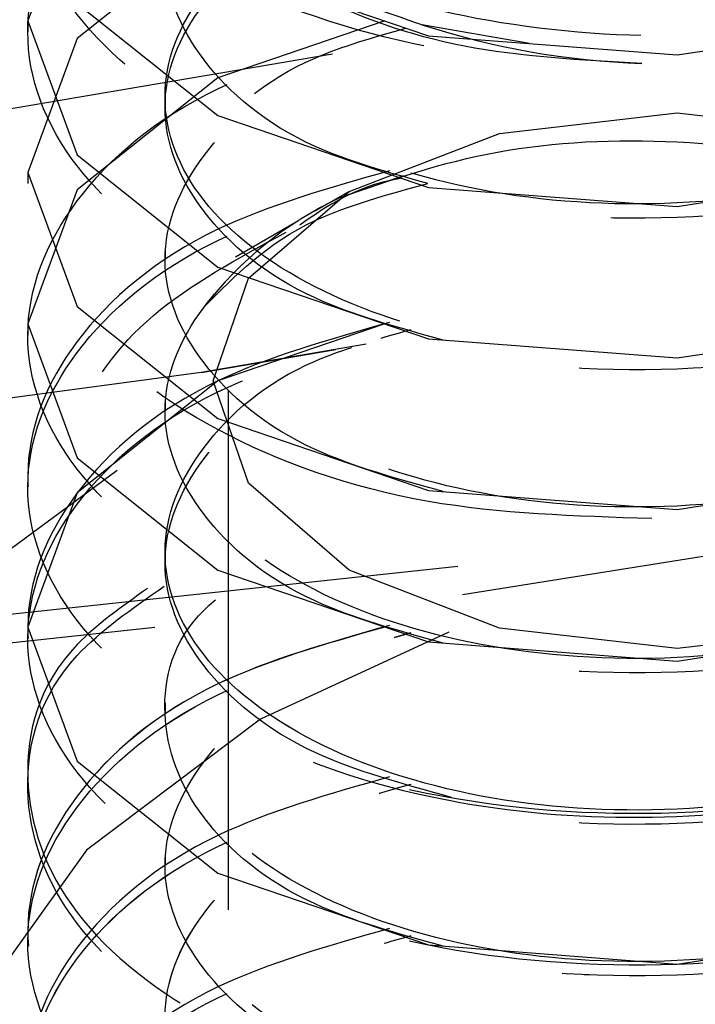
# Model space of a CAD drawing. Header units: inches. Extents: x 1907 to 2452, y -210 to -54.
# Tile 324 of 656: x 1992.822 to 1992.952, y -192.119 to -191.93. Entities that reach past the tile are written whole.
import ezdxf

# ---------------------------------------------------------------- set-up
doc = ezdxf.new("R2010")
doc.units = ezdxf.units.IN
doc.header["$LTSCALE"] = 0.5
doc.header["$MEASUREMENT"] = 0
doc.linetypes.add('HIDDEN', pattern=[0.22499999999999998, 0.15, -0.075])
doc.layers.add('SID-M-H', color=4, linetype='HIDDEN')

msp = doc.modelspace()

# ---------------------------------------------------------------- linework, layer by layer
at = {"layer": 'SID-M-H'}
for p, q in [((1992.862449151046, -192.5009024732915), (1992.862449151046, -190.8791758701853)), ((1992.833326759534, -191.9040504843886), (1992.823811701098, -191.9298426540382)), ((1992.86042335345, -191.9116245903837), (1992.833326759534, -191.9332126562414)), ((1992.86042335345, -191.9188985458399), (1992.900976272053, -191.9327184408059)), ((1992.833326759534, -191.9264726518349), (1992.86042335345, -191.9480607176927)), ((1992.823811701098, -191.9298426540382), (1992.823811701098, -191.9319690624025)), ((1992.823811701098, -191.9298426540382), (1992.833326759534, -191.9556348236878)), ((1992.892537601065, -191.9298426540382), (1992.86042335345, -191.9407867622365)), ((1992.948811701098, -191.93638873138), (1992.996647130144, -191.9290731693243)), ((1992.920384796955, -191.9342076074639), (1992.899699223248, -191.9305877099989)), ((1992.833326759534, -191.9332126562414), (1992.823811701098, -191.959004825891)), ((1992.900976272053, -191.9327184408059), (1992.948811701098, -191.93638873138)), ((1992.882446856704, -191.9362292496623), (1992.800245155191, -191.9502464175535)), ((1992.86042335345, -191.9407867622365), (1992.833326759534, -191.9623748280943)), ((1992.850230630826, -191.9444237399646), (1992.850230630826, -191.9465501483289)), ((1992.914643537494, -191.951482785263), (1992.948811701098, -191.9475592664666)), ((1992.948811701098, -191.9475592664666), (1992.982979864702, -191.951482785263)), ((1992.86042335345, -191.9480607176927), (1992.900976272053, -191.9618806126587)), ((1992.885677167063, -191.9626560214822), (1992.914643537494, -191.951482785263)), ((1992.833326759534, -191.9556348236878), (1992.86042335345, -191.9772228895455)), ((1992.948811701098, -191.9655509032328), (1992.996647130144, -191.9582353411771)), ((1992.823811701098, -191.959004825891), (1992.823811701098, -191.9611312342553)), ((1992.823811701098, -191.959004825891), (1992.833326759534, -191.9847969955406)), ((1992.883940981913, -191.9638410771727), (1992.89618825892, -191.9596000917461)), ((1992.833326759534, -191.9623748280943), (1992.823811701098, -191.9881669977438)), ((1992.866322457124, -191.9793779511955), (1992.885677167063, -191.9626560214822)), ((1992.885666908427, -191.9626619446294), (1992.87909303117, -191.9664581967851)), ((1992.900976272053, -191.9618806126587), (1992.948811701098, -191.9655509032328)), ((1992.87578607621, -191.9683678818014), (1992.863806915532, -191.9752855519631)), ((1992.850230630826, -191.9735859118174), (1992.850230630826, -191.9757123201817)), ((1992.86042335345, -191.9772228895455), (1992.900976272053, -191.9910427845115)), ((1992.859525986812, -191.9991028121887), (1992.866322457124, -191.9793779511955)), ((1992.833326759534, -191.9847969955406), (1992.86042335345, -192.0063850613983)), ((1992.948811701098, -191.9947130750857), (1992.996647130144, -191.9873975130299)), ((1992.823811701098, -191.9881669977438), (1992.823811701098, -191.9902934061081)), ((1992.823811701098, -191.9881669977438), (1992.833326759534, -192.0139591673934)), ((1992.892537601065, -191.9881669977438), (1992.86042335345, -191.9991111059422)), ((1992.900976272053, -191.9910427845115), (1992.948811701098, -191.9947130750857)), ((1992.888956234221, -191.9920389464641), (1992.857178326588, -191.9975339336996)), ((1992.857178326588, -191.9975339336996), (1992.883097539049, -191.993089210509)), ((1992.857178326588, -191.9975339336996), (1992.724557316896, -192.0153001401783)), ((1992.86042335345, -191.9991111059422), (1992.833326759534, -192.0206991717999)), ((1992.866322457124, -192.0188276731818), (1992.859525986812, -191.9991028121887)), ((1992.850230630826, -192.0027480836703), (1992.850230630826, -192.0048744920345)), ((1992.86042335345, -192.0063850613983), (1992.900976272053, -192.0202049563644)), ((1993.061818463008, -192.0101450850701), (1992.906609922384, -192.0348434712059)), ((1992.833326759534, -192.0139591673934), (1992.86042335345, -192.0355472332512)), ((1992.907484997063, -192.0402308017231), (1993.063017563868, -192.0154808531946)), ((1992.841002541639, -192.0164003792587), (1992.80383391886, -192.0437882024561)), ((1992.823811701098, -192.0173291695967), (1992.823811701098, -192.019455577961)), ((1992.948811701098, -192.0238752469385), (1992.996647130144, -192.0165596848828)), ((1992.885677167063, -192.0355496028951), (1992.866322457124, -192.0188276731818)), ((1992.833326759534, -192.0206991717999), (1992.823811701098, -192.0464913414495)), ((1992.900976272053, -192.0202049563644), (1992.948811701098, -192.0238752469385)), ((1992.850230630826, -192.0319102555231), (1992.850230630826, -192.0340366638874)), ((1992.906609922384, -192.0348434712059), (1992.74829806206, -192.0517479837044)), ((1992.86042335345, -192.0355472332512), (1992.900976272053, -192.0493671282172)), ((1992.914643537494, -192.0467228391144), (1992.885677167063, -192.0355496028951)), ((1992.748842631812, -192.0571706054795), (1992.907484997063, -192.0402308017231)), ((1992.948811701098, -192.0530374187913), (1992.996647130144, -192.0457218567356)), ((1992.823811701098, -192.0464913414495), (1992.823811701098, -192.0486177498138)), ((1992.823811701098, -192.0464913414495), (1992.833326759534, -192.0722835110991)), ((1992.904864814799, -192.047472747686), (1992.868615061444, -192.0642266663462)), ((1992.948811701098, -192.0506463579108), (1992.914643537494, -192.0467228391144)), ((1992.982979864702, -192.0467228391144), (1992.948811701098, -192.0506463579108)), ((1992.900976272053, -192.0493671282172), (1992.948811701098, -192.0530374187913)), ((1992.850230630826, -192.0610724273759), (1992.850230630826, -192.0631988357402)), ((1992.868615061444, -192.0642266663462), (1992.835091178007, -192.0894478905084)), ((1992.833326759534, -192.0722835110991), (1992.86042335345, -192.0938715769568)), ((1992.823811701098, -192.0756535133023), (1992.823811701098, -192.0777799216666)), ((1992.835091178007, -192.0894478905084), (1992.81401718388, -192.1188186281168)), ((1992.850230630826, -192.0902345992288), (1992.850230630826, -192.092361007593)), ((1992.86042335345, -192.0938715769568), (1992.900976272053, -192.1076914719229)), ((1992.823811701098, -192.1048156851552), (1992.823811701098, -192.1069420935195)), ((1992.948811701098, -192.111361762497), (1992.996647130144, -192.1040462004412)), ((1992.900976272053, -192.1076914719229), (1992.948811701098, -192.111361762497))]:
    msp.add_line(p, q, dxfattribs=at)
for centre, radius, start, end in [((1992.947401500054, -191.783121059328), 0.1549900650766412, 252.0747258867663, 268.0056248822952), ((1992.914286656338, -192.0284030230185), 0.0713379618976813, 115.1746583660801, 142.4863169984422)]:
    msp.add_arc(centre, radius, start, end, dxfattribs=at)
for points, knots in [([(1993.007249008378, -191.9266336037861), (1993.01477981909, -191.9225257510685), (1993.030016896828, -191.91421433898), (1993.063731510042, -191.8935507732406), (1993.040768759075, -191.9029079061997), (1993.057223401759, -191.8731491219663), (1993.048985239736, -191.8535743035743), (1993.032567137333, -191.8338579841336), (1993.005435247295, -191.8188911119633), (1992.971733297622, -191.8093845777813), (1992.934593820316, -191.8069579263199), (1992.89824319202, -191.8115040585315), (1992.866811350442, -191.8228379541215), (1992.843770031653, -191.8396408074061), (1992.831928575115, -191.8599655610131), (1992.833005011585, -191.8817318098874), (1992.846885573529, -191.9021372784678), (1992.872568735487, -191.9189784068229), (1992.907195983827, -191.9300662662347), (1992.947195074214, -191.9340057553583), (1992.98805367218, -191.9300021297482), (1993.026028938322, -191.9186373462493), (1993.044033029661, -191.9058886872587), (1993.053009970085, -191.8995321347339)], [0, 0, 0, 0, 0.04045667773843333, 0.08185593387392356, 0.137686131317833, 0.1814157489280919, 0.225220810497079, 0.2701500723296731, 0.3150604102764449, 0.3608534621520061, 0.4069769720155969, 0.4535258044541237, 0.5008538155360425, 0.5481757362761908, 0.5967032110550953, 0.6452149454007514, 0.6945225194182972, 0.7442459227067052, 0.7943146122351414, 0.845241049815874, 0.896135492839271, 0.948212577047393, 1, 1, 1, 1]), ([(1992.98411888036, -191.8141738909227), (1992.988342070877, -191.8147278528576), (1993.008690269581, -191.8173969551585), (1993.039282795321, -191.8327540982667), (1993.06736169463, -191.8579281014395), (1993.07705028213, -191.8882636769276), (1993.067307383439, -191.9183720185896), (1993.039500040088, -191.9442277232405), (1992.997892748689, -191.9620965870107), (1992.94881174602, -191.9695564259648), (1992.89973047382, -191.9657415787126), (1992.858123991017, -191.9515193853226), (1992.830313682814, -191.9293036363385), (1992.820581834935, -191.9028604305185), (1992.830229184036, -191.8760959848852), (1992.858461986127, -191.8548439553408), (1992.885910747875, -191.84265987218), (1992.90284233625, -191.8414581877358), (1992.903779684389, -191.8413916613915)], [0, 0, 0, 0, 0.01828867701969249, 0.08811859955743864, 0.1579485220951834, 0.2277784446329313, 0.2976083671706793, 0.3674382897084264, 0.4372682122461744, 0.5070981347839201, 0.5769280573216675, 0.6467579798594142, 0.7165879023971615, 0.7864178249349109, 0.8562477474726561, 0.9260776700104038, 0.9959075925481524, 1, 1, 1, 1]), ([(1993.072678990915, -191.8693636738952), (1993.069558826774, -191.8775788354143), (1993.063352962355, -191.8939184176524), (1993.036899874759, -191.9160638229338), (1992.997945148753, -191.9329464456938), (1992.948797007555, -191.9403902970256), (1992.899737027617, -191.9365832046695), (1992.858112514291, -191.9223459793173), (1992.830353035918, -191.9001826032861), (1992.820435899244, -191.8735449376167), (1992.830773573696, -191.8475059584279), (1992.851002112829, -191.8286156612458), (1992.870121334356, -191.8227781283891), (1992.875236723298, -191.8212162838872)], [0, 0, 0, 0, 0.08326251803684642, 0.1656053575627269, 0.2653502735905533, 0.3650951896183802, 0.4648401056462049, 0.5645850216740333, 0.6643299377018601, 0.7640748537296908, 0.8638197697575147, 0.9635646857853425, 1, 1, 1, 1]), ([(1992.899699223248, -191.9305877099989), (1992.892523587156, -191.9281580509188), (1992.87470662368, -191.9221252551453), (1992.85542653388, -191.906547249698), (1992.847647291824, -191.8861194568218), (1992.855368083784, -191.8655713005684), (1992.877288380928, -191.848457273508), (1992.910104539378, -191.8376204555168), (1992.948811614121, -191.8349988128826), (1992.987519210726, -191.8412660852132), (1993.02033380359, -191.8557463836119), (1993.042259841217, -191.8765124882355), (1993.049959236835, -191.9006804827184), (1993.042259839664, -191.9248484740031), (1993.020333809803, -191.9456145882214), (1992.987519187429, -191.9600948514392), (1992.948811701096, -191.9663622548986), (1992.910104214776, -191.9637401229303), (1992.877289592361, -191.9529051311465), (1992.855363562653, -191.9357842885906), (1992.847664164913, -191.9152615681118), (1992.855363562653, -191.8947388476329), (1992.877289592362, -191.8776180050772), (1992.910104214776, -191.8667830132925), (1992.948811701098, -191.8641608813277), (1992.987519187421, -191.8704282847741), (1993.020333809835, -191.8849085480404), (1993.042259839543, -191.9056746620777), (1993.049959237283, -191.9298426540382), (1993.042259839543, -191.9540106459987), (1993.020333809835, -191.9747767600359), (1992.987519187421, -191.9892570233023), (1992.948811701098, -191.9955244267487), (1992.910104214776, -191.9929022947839), (1992.877289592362, -191.9820673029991), (1992.855363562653, -191.9649464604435), (1992.847664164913, -191.9444237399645), (1992.855363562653, -191.9239010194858), (1992.877289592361, -191.9067801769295), (1992.910104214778, -191.8959451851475), (1992.948811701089, -191.8933230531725), (1992.987519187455, -191.899590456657), (1993.020333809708, -191.914070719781), (1993.042259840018, -191.9348368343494), (1993.049959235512, -191.9590048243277), (1993.042259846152, -191.9831728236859), (1993.020333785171, -192.0039389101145), (1992.987519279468, -192.0184192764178), (1992.948811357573, -192.024686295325), (1992.910105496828, -192.0220655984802), (1992.877284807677, -192.0112252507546), (1992.85538141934, -191.9941243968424), (1992.847597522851, -191.9735270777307), (1992.855612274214, -191.9532827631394), (1992.873232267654, -191.937861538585), (1992.890505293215, -191.932965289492), (1992.896616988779, -191.9312328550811)], [0, 0, 0, 0, 0.01266993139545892, 0.03145919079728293, 0.05024845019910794, 0.06903770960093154, 0.08782696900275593, 0.1066162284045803, 0.1254054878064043, 0.1441947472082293, 0.1629840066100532, 0.1817732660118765, 0.200562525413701, 0.2193517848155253, 0.2381410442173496, 0.256930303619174, 0.2757195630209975, 0.2945088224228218, 0.3132980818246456, 0.3320873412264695, 0.3508766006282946, 0.3696658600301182, 0.3884551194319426, 0.4072443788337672, 0.426033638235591, 0.444822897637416, 0.4636121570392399, 0.4824014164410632, 0.5011906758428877, 0.519979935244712, 0.5387691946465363, 0.5575584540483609, 0.5763477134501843, 0.5951369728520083, 0.6139262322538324, 0.6327154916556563, 0.6515047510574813, 0.6702940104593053, 0.6890832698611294, 0.7078725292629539, 0.7266617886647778, 0.7454510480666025, 0.7642403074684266, 0.7830295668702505, 0.8018188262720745, 0.8206080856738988, 0.8393973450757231, 0.8581866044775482, 0.8769758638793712, 0.895765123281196, 0.9145543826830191, 0.9333436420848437, 0.9521329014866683, 0.9709221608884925, 0.9897114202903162, 1, 1, 1, 1]), ([(1992.942007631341, -191.9380172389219), (1992.930315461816, -191.9373969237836), (1992.907004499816, -191.9361601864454), (1992.876656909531, -191.9252586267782), (1992.855356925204, -191.9087758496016), (1992.84766594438, -191.8882184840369), (1992.855363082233, -191.8677050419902), (1992.877289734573, -191.8505817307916), (1992.910104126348, -191.8397473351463), (1992.948811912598, -191.8371252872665), (1992.987518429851, -191.8433917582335), (1993.020336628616, -191.8578756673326), (1993.04224932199, -191.8786281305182), (1993.049998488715, -191.9028470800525), (1993.042113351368, -191.9268248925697), (1993.022466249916, -191.9466968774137), (1993.002448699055, -191.9543404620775), (1992.993702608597, -191.9576801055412)], [0, 0, 0, 0, 0.06272556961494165, 0.1250574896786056, 0.1935410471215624, 0.2620246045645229, 0.3305081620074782, 0.3989917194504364, 0.4674752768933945, 0.5359588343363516, 0.6044423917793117, 0.672925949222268, 0.7414095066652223, 0.8098930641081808, 0.8783766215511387, 0.9468601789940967, 1, 1, 1, 1]), ([(1992.990232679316, -191.8442710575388), (1992.99238475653, -191.8445730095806), (1993.010585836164, -191.8471267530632), (1993.039212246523, -191.8620431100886), (1993.067380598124, -191.887056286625), (1993.077045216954, -191.9174349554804), (1993.067308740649, -191.9475317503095), (1993.039499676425, -191.973390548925), (1992.997892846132, -191.9912585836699), (1992.94881171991, -191.9987186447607), (1992.899730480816, -191.9949037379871), (1992.858123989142, -191.9806815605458), (1992.830313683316, -191.9584658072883), (1992.8205818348, -191.9320226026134), (1992.830229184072, -191.905258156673), (1992.858461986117, -191.8840061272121), (1992.885910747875, -191.8718220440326), (1992.90284233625, -191.8706203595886), (1992.903779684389, -191.8705538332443)], [0, 0, 0, 0, 0.0094481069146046, 0.07990686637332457, 0.1503656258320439, 0.2208243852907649, 0.2912831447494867, 0.3617419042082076, 0.4322006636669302, 0.502659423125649, 0.5731181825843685, 0.6435769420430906, 0.7140357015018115, 0.7844944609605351, 0.8549532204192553, 0.9254119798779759, 0.9958707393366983, 1, 1, 1, 1]), ([(1992.900845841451, -191.9611312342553), (1992.893212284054, -191.959011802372), (1992.874349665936, -191.9537746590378), (1992.855549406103, -191.9377339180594), (1992.84761436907, -191.9174353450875), (1992.855376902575, -191.896852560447), (1992.877286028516, -191.8797478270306), (1992.910105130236, -191.8689084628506), (1992.948811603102, -191.8662877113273), (1992.987518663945, -191.8725539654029), (1993.020336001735, -191.8870374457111), (1993.042251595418, -191.9077918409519), (1993.049990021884, -191.9320034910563), (1993.042144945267, -191.9560085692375), (1993.021744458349, -191.9764012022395), (1993.000690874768, -191.9843730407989), (1992.990942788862, -191.988064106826)], [0, 0, 0, 0, 0.05019948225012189, 0.1240435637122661, 0.1978876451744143, 0.2717317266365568, 0.3455758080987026, 0.4194198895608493, 0.4932639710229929, 0.5671080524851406, 0.6409521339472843, 0.714796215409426, 0.7886402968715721, 0.8624843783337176, 0.936328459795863, 1, 1, 1, 1]), ([(1992.903779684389, -191.9912578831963), (1992.895084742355, -191.9888737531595), (1992.875120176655, -191.983399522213), (1992.855511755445, -191.9669217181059), (1992.847624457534, -191.9465906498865), (1992.85537419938, -191.9260165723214), (1992.877286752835, -191.9089095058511), (1992.910104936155, -191.8980707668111), (1992.948811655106, -191.8954498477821), (1992.98751865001, -191.9017161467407), (1993.020336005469, -191.9161996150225), (1993.042251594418, -191.9369540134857), (1993.049990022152, -191.9611656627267), (1993.042144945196, -191.9851707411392), (1993.021744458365, -192.005563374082), (1993.000690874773, -192.0135352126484), (1992.990942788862, -192.0172262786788)], [0, 0, 0, 0, 0.05659016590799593, 0.129937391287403, 0.2032846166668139, 0.2766318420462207, 0.3499790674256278, 0.4233262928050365, 0.4966735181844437, 0.5700207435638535, 0.643367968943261, 0.7167151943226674, 0.7900624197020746, 0.8634096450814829, 0.9367568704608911, 0.9999999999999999, 0.9999999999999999, 0.9999999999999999, 0.9999999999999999]), ([(1992.943948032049, -192.0256284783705), (1992.929269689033, -192.025166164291), (1992.898251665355, -192.024189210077), (1992.858143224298, -192.0096742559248), (1992.83030852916, -191.9876733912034), (1992.820583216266, -191.9611726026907), (1992.830228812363, -191.9344236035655), (1992.858462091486, -191.9131673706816), (1992.885910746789, -191.9009842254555), (1992.902842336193, -191.8997825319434), (1992.903779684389, -191.8997160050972)], [0, 0, 0, 0, 0.1291266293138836, 0.2728681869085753, 0.4166097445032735, 0.5603513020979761, 0.7040928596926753, 0.8478344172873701, 0.991575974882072, 1, 1, 1, 1]), ([(1992.990232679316, -191.9025954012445), (1992.99238475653, -191.9028973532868), (1993.010585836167, -191.905451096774), (1993.039212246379, -191.9203674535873), (1993.067380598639, -191.9453806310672), (1993.07704521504, -191.975759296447), (1993.067308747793, -192.005856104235), (1993.039499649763, -192.0317148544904), (1992.997892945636, -192.0495830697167), (1992.948811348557, -192.0570424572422), (1992.899731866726, -192.0532300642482), (1992.858118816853, -192.0389985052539), (1992.83033298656, -192.016817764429), (1992.820509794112, -191.9902438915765), (1992.830498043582, -191.9639671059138), (1992.855592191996, -191.9424923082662), (1992.881223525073, -191.9351910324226), (1992.892554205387, -191.9319634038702)], [0, 0, 0, 0, 0.009628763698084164, 0.08143476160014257, 0.1532407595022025, 0.2250467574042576, 0.2968527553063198, 0.3686587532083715, 0.4404647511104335, 0.5122707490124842, 0.5840767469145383, 0.6558827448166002, 0.7276887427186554, 0.7994947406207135, 0.8713007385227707, 0.9431067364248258, 1, 1, 1, 1]), ([(1992.893441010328, -191.9586969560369), (1992.881788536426, -191.9620074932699), (1992.855824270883, -191.9693840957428), (1992.83048770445, -191.9909958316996), (1992.820512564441, -192.0172815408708), (1992.830332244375, -192.0438530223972), (1992.858119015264, -192.066034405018), (1992.899731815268, -192.0802657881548), (1992.948811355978, -192.0840782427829), (1992.997892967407, -192.0766187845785), (1993.039499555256, -192.0587507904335), (1993.067309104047, -192.0328912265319), (1993.07704388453, -192.0027974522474), (1993.067385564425, -191.9724074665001), (1993.039193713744, -191.9474365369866), (1993.011016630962, -191.9326116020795), (1992.993301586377, -191.9300832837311), (1992.99161557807, -191.9298426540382)], [0, 0, 0, 0, 0.05849308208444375, 0.1303354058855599, 0.2021777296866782, 0.2740200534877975, 0.3458623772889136, 0.4177047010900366, 0.4895470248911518, 0.5613893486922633, 0.6332316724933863, 0.7050739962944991, 0.7769163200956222, 0.8487586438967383, 0.9206009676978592, 0.9924432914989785, 1, 1, 1, 1]), ([(1992.987372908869, -191.9304914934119), (1992.998421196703, -191.9346343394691), (1993.020814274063, -191.9430312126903), (1993.042181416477, -191.9641026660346), (1993.049980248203, -191.9881392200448), (1993.042254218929, -192.0123424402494), (1993.020335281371, -192.0330990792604), (1992.987518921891, -192.0475820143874), (1992.948811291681, -192.0538482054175), (1992.910106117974, -192.0512282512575), (1992.877282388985, -192.0403857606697), (1992.855390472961, -192.0232927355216), (1992.847563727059, -192.0026662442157), (1992.855738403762, -191.982530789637), (1992.871460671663, -191.9680459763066), (1992.886240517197, -191.9636808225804), (1992.88999491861, -191.9625719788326)], [0, 0, 0, 0, 0.07314377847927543, 0.1482505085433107, 0.2233572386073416, 0.2984639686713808, 0.3735706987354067, 0.4486774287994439, 0.5237841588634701, 0.5988908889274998, 0.673997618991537, 0.7491043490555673, 0.8242110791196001, 0.8993178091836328, 0.9744245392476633, 1, 1, 1, 1]), ([(1992.990232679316, -191.9317575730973), (1992.99238475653, -191.9320595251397), (1993.010585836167, -191.9346132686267), (1993.03921224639, -191.9495296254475), (1993.0673805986, -191.9745428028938), (1993.077045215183, -192.0049214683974), (1993.067308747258, -192.0350182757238), (1993.039499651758, -192.0608770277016), (1992.997892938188, -192.0787452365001), (1992.948811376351, -192.0862046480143), (1992.899731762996, -192.0823921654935), (1992.85811920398, -192.0681609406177), (1992.830331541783, -192.0459789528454), (1992.820515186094, -192.0194097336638), (1992.83047792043, -191.9931155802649), (1992.856049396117, -191.9713705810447), (1992.882336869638, -191.9639208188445), (1992.894302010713, -191.9605299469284)], [0, 0, 0, 0, 0.00959905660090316, 0.08118351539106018, 0.1527679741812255, 0.2243524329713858, 0.295936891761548, 0.3675213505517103, 0.4391058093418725, 0.5106902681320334, 0.5822747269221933, 0.6538591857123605, 0.7254436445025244, 0.7970281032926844, 0.8686125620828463, 0.9401970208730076, 1, 1, 1, 1]), ([(1992.903779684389, -192.0204200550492), (1992.895083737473, -192.0180350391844), (1992.875116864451, -192.0125587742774), (1992.855529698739, -191.9960997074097), (1992.847557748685, -191.9756940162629), (1992.855623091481, -191.9553981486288), (1992.873230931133, -191.9399893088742), (1992.890504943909, -191.9350920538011), (1992.896616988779, -191.9333592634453)], [0, 0, 0, 0, 0.1450500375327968, 0.3330512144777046, 0.5210523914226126, 0.7090535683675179, 0.8970547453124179, 1, 1, 1, 1]), ([(1992.883940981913, -191.9638410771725), (1992.893672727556, -191.9604508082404), (1992.913076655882, -191.9536910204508), (1992.950038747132, -191.9519029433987), (1992.987491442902, -191.9578944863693), (1993.020341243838, -191.9724005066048), (1993.042257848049, -191.9931597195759), (1993.049959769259, -192.0173295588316), (1993.042259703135, -192.0414970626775), (1993.020333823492, -192.0622632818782), (1992.9875192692, -192.0767436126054), (1992.948811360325, -192.0830106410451), (1992.910105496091, -192.0803899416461), (1992.877284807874, -192.0695495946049), (1992.855381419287, -192.0524487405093), (1992.847597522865, -192.0318514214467), (1992.85561227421, -192.0116071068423), (1992.873232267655, -191.996185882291), (1992.890505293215, -191.9912896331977), (1992.896616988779, -191.9895571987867)], [0, 0, 0, 0, 0.05606435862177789, 0.1117855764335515, 0.1728414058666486, 0.2338972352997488, 0.29495306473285, 0.3560088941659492, 0.4170647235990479, 0.4781205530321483, 0.5391763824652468, 0.600232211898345, 0.6612880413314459, 0.7223438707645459, 0.7833997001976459, 0.8444555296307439, 0.9055113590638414, 0.9665671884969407, 1, 1, 1, 1]), ([(1992.893441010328, -191.9878591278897), (1992.881788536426, -191.9911696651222), (1992.855824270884, -191.998546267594), (1992.830487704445, -192.0201580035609), (1992.820512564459, -192.0464437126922), (1992.83033224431, -192.0730151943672), (1992.858119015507, -192.0951965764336), (1992.899731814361, -192.1094279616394), (1992.948811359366, -192.1132404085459), (1992.997892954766, -192.1057809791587), (1993.039499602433, -192.0879128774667), (1993.06730892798, -192.0620537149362), (1993.07704454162, -192.031958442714), (1993.067383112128, -192.0015740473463), (1993.039202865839, -191.9765822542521), (1993.010806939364, -191.9617132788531), (1992.992855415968, -191.9591726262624), (1992.990942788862, -191.9589019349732)], [0, 0, 0, 0, 0.05843403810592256, 0.1302038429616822, 0.2019736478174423, 0.2737434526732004, 0.3455132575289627, 0.4172830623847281, 0.4890528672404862, 0.5608226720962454, 0.6325924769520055, 0.7043622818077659, 0.7761320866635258, 0.8479018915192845, 0.919671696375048, 0.991441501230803, 1, 1, 1, 1]), ([(1992.993702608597, -191.9576801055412), (1992.998952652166, -191.9590255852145), (1993.014964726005, -191.9631291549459), (1993.035621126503, -191.9762791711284), (1993.052410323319, -191.9952135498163), (1993.057661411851, -192.0167511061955), (1993.051044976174, -192.0383898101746), (1993.032880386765, -192.0578465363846), (1993.004822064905, -192.0729382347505), (1992.970006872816, -192.0821854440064), (1992.931991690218, -192.0841992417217), (1992.895048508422, -192.0790919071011), (1992.863385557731, -192.0670829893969), (1992.840514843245, -192.0496375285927), (1992.829196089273, -192.0286815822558), (1992.831268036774, -192.0065575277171), (1992.845559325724, -191.9857428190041), (1992.864285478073, -191.9755329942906), (1992.873530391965, -191.9704925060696)], [0, 0, 0, 0, 0.02919611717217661, 0.0890450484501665, 0.1497033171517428, 0.2112129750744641, 0.2729230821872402, 0.3360832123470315, 0.3992130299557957, 0.4636646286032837, 0.5284647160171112, 0.5939536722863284, 0.6604122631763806, 0.7269611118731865, 0.7950695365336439, 0.8631522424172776, 0.9324396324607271, 1, 1, 1, 1]), ([(1992.989184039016, -191.9599713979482), (1993.006371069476, -191.9656130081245), (1993.038375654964, -191.9761184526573), (1993.067213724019, -192.0040162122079), (1993.077089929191, -192.0340002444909), (1993.067296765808, -192.0642027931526), (1993.039502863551, -192.0900332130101), (1992.997892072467, -192.1079090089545), (1992.948811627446, -192.1153664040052), (1992.899731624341, -192.1115544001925), (1992.858119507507, -192.0973232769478), (1992.830330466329, -192.0751404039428), (1992.820519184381, -192.048574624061), (1992.830463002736, -192.0222675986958), (1992.856403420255, -192.0003122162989), (1992.883199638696, -191.9927472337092), (1992.895657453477, -191.989230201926)], [0, 0, 0, 0, 0.08268090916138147, 0.1539630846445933, 0.2252452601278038, 0.2965274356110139, 0.367809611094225, 0.4390917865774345, 0.5103739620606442, 0.5816561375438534, 0.6529383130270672, 0.7242204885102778, 0.7955026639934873, 0.8667848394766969, 0.9380670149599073, 1, 1, 1, 1]), ([(1992.987750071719, -191.9598206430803), (1992.998660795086, -191.9639158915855), (1993.02091238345, -191.9722678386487), (1993.042177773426, -191.9932673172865), (1993.049981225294, -192.0173007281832), (1993.042253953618, -192.0415047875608), (1993.020335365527, -192.0622612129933), (1992.987518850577, -192.0767441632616), (1992.94881149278, -192.0830105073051), (1992.910105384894, -192.0803899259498), (1992.877285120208, -192.06954979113), (1992.855380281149, -192.052447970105), (1992.847601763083, -192.0318543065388), (1992.855596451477, -192.0115963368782), (1992.873495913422, -191.9960306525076), (1992.891142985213, -191.9910543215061), (1992.897611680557, -191.989230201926)], [0, 0, 0, 0, 0.07105008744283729, 0.1449012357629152, 0.2187523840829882, 0.2926035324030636, 0.3664546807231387, 0.4403058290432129, 0.5141569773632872, 0.5880081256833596, 0.6618592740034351, 0.7357104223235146, 0.8095615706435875, 0.8834127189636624, 0.9572638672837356, 0.9999999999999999, 0.9999999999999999, 0.9999999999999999, 0.9999999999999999]), ([(1992.895773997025, -191.960107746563), (1992.895457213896, -191.9601643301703), (1992.886956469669, -191.9616827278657), (1992.881463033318, -191.965474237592), (1992.876174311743, -191.9691244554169)], [0, 0, 0, 0, 0.03726534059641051, 1, 1, 1, 1]), ([(1992.993450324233, -191.9614118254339), (1992.994519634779, -191.9615681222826), (1993.011589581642, -191.9640631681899), (1993.039167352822, -191.9787725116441), (1993.067392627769, -192.0036833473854), (1993.077041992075, -192.0340894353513), (1993.067309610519, -192.0641788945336), (1993.039499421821, -192.0900396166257), (1992.997892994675, -192.1079072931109), (1992.94881138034, -192.1153668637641), (1992.899731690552, -192.1115542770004), (1992.858119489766, -192.097323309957), (1992.830330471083, -192.0751403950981), (1992.820519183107, -192.048574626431), (1992.830463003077, -192.0222675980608), (1992.856403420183, -192.0003122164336), (1992.883199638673, -191.9927472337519), (1992.895657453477, -191.989230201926)], [0, 0, 0, 0, 0.00479555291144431, 0.07655384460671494, 0.1483121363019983, 0.2200704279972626, 0.2918287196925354, 0.3635870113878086, 0.435345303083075, 0.5071035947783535, 0.5788618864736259, 0.6506201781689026, 0.7223784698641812, 0.7941367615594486, 0.8658950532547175, 0.9376533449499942, 1, 1, 1, 1]), ([(1992.903779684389, -192.049582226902), (1992.895083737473, -192.0471972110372), (1992.875116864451, -192.0417209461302), (1992.855529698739, -192.0252618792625), (1992.847557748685, -192.0048561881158), (1992.855623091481, -191.9845603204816), (1992.873230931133, -191.969151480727), (1992.890504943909, -191.9642542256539), (1992.896616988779, -191.9625214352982)], [0, 0, 0, 0, 0.1450500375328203, 0.3330512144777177, 0.5210523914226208, 0.7090535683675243, 0.8970547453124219, 1, 1, 1, 1]), ([(1992.857700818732, -191.9849617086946), (1992.863777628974, -191.978790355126), (1992.873976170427, -191.9684331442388), (1992.893112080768, -191.9632329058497), (1992.900845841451, -191.9611312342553)], [0, 0, 0, 0, 0.5958509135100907, 1, 1, 1, 1]), ([(1992.846839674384, -192.0390954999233), (1992.841924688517, -192.0425622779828), (1992.827153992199, -192.0529807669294), (1992.821079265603, -192.0758546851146), (1992.830180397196, -192.1021107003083), (1992.858159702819, -192.1243766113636), (1992.899720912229, -192.1385853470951), (1992.948814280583, -192.14240386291), (1992.997892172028, -192.1349428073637), (1993.039499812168, -192.1170751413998), (1993.067308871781, -192.0912158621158), (1993.077044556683, -192.0611206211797), (1993.067383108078, -192.0307362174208), (1993.039202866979, -192.0057444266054), (1993.010806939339, -191.9908754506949), (1992.992855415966, -191.9883347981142), (1992.990942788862, -191.988064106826)], [0, 0, 0, 0, 0.03952262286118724, 0.1187748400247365, 0.1980270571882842, 0.2772792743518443, 0.3565314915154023, 0.4357837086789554, 0.5150359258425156, 0.5942881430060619, 0.673540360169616, 0.7527925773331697, 0.8320447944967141, 0.9112970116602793, 0.9905492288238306, 1, 1, 1, 1]), ([(1992.846839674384, -192.0390954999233), (1992.841924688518, -192.0425622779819), (1992.827153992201, -192.0529807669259), (1992.821079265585, -192.0758546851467), (1992.830180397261, -192.102110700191), (1992.858159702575, -192.1243766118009), (1992.899720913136, -192.1385853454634), (1992.948814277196, -192.1424038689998), (1992.997892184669, -192.1349427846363), (1993.039499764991, -192.1170752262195), (1993.067309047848, -192.0912155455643), (1993.077043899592, -192.061121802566), (1993.067385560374, -192.0307318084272), (1993.039193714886, -192.0057608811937), (1993.01101663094, -191.9909359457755), (1992.993301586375, -191.9884076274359), (1992.99161557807, -191.9881669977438)], [0, 0, 0, 0, 0.0395667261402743, 0.1189073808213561, 0.1982480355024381, 0.277588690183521, 0.3569293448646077, 0.4362699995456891, 0.5156106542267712, 0.594951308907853, 0.6742919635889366, 0.753632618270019, 0.832973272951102, 0.9123139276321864, 0.9916545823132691, 1, 1, 1, 1]), ([(1992.987372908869, -191.9888158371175), (1992.998421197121, -191.992958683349), (1993.020814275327, -192.0013555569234), (1993.04218141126, -192.0224270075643), (1993.04998026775, -192.0464635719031), (1993.042254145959, -192.0706667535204), (1993.020335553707, -192.0914235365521), (1992.987517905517, -192.1059059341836), (1992.948815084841, -192.112174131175), (1992.910091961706, -192.1095466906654), (1992.877335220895, -192.0987321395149), (1992.855193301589, -192.081534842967), (1992.848299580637, -192.0612974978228), (1992.851831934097, -192.0450472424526), (1992.861308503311, -192.0382204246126), (1992.863253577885, -192.0368192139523)], [0, 0, 0, 0, 0.07961532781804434, 0.1613672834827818, 0.2431192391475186, 0.324871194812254, 0.4066231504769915, 0.4883751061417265, 0.570127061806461, 0.6518790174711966, 0.733630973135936, 0.8153829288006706, 0.8971348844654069, 0.9788868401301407, 1, 1, 1, 1]), ([(1992.990232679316, -191.990081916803), (1992.992384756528, -191.9903838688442), (1993.010585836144, -191.9929376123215), (1993.039212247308, -192.0078539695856), (1993.067380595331, -192.0328671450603), (1993.07704522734, -192.0632458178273), (1993.067308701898, -192.0933425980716), (1993.039499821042, -192.1192014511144), (1992.997892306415, -192.1370692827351), (1992.94881373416, -192.1445301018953), (1992.899722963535, -192.1407123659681), (1992.858152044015, -192.126500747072), (1992.830208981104, -192.1042455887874), (1992.820972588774, -192.0779494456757), (1992.827777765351, -192.0541144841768), (1992.843909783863, -192.0429221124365), (1992.850071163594, -192.0386473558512)], [0, 0, 0, 0, 0.01051549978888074, 0.08893428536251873, 0.1673530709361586, 0.2457718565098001, 0.3241906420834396, 0.4026094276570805, 0.4810282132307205, 0.5594469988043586, 0.6378657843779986, 0.7162845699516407, 0.7947033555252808, 0.87312214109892, 0.951540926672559, 1, 1, 1, 1]), ([(1992.990232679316, -191.990081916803), (1993.000239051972, -191.9938630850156), (1993.021559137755, -192.0019194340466), (1993.042152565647, -192.0224466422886), (1993.049987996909, -192.0464583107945), (1993.042252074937, -192.0706681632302), (1993.020336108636, -192.0914231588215), (1992.987517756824, -192.1059060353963), (1992.948815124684, -192.1121741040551), (1992.910091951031, -192.1095466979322), (1992.877335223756, -192.0987321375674), (1992.85519330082, -192.0815348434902), (1992.84829958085, -192.0612974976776), (1992.851831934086, -192.0450472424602), (1992.861308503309, -192.0382204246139), (1992.863253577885, -192.0368192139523)], [0, 0, 0, 0, 0.07283767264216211, 0.1551916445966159, 0.2375456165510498, 0.319899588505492, 0.4022535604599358, 0.484607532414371, 0.5669615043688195, 0.6493154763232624, 0.7316694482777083, 0.8140234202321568, 0.8963773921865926, 0.978731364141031, 1, 1, 1, 1]), ([(1992.905408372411, -192.0792798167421), (1992.896121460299, -192.0767488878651), (1992.875542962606, -192.0711407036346), (1992.855510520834, -192.0544370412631), (1992.847562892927, -192.0340148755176), (1992.855621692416, -192.0137234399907), (1992.873231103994, -191.9983135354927), (1992.890504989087, -191.9934163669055), (1992.896616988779, -191.991683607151)], [0, 0, 0, 0, 0.1531576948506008, 0.3393760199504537, 0.5255943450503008, 0.7118126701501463, 0.8980309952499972, 1, 1, 1, 1]), ([(1992.893441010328, -192.0461834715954), (1992.881788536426, -192.0494940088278), (1992.855824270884, -192.0568706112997), (1992.830487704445, -192.0784823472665), (1992.820512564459, -192.1047680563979), (1992.83033224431, -192.1313395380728), (1992.858119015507, -192.1535209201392), (1992.899731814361, -192.1677523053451), (1992.948811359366, -192.1715647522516), (1992.997892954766, -192.1641053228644), (1993.039499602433, -192.1462372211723), (1993.06730892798, -192.1203780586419), (1993.07704454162, -192.0902827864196), (1993.067383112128, -192.059898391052), (1993.039202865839, -192.0349065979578), (1993.010806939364, -192.0200376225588), (1992.992855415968, -192.0174969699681), (1992.990942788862, -192.0172262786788)], [0, 0, 0, 0, 0.05843403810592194, 0.1302038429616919, 0.2019736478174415, 0.2737434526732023, 0.3455132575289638, 0.4172830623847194, 0.4890528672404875, 0.560822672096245, 0.6325924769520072, 0.7043622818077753, 0.7761320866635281, 0.8479018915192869, 0.9196716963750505, 0.9914415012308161, 1, 1, 1, 1]), ([(1992.892537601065, -192.0464913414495), (1992.881212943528, -192.0497174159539), (1992.855587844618, -192.057017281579), (1992.830498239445, -192.0784895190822), (1992.820509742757, -192.1047661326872), (1992.830332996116, -192.1313400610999), (1992.858118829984, -192.1535207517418), (1992.899731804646, -192.1677524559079), (1992.948811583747, -192.1715643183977), (1992.997892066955, -192.164106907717), (1993.039502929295, -192.1462313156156), (1993.067296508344, -192.1204000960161), (1993.0770908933, -192.0902005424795), (1993.067210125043, -192.0602053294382), (1993.039935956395, -192.0338456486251), (1993.011290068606, -192.0234426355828), (1992.997036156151, -192.0182661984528)], [0, 0, 0, 0, 0.057458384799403, 0.1300151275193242, 0.2025718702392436, 0.2751286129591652, 0.3476853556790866, 0.4202420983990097, 0.4927988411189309, 0.5653555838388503, 0.6379123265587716, 0.7104690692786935, 0.7830258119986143, 0.8555825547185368, 0.9281392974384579, 1, 1, 1, 1]), ([(1992.990232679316, -192.0192440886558), (1992.99238475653, -192.0195460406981), (1993.010585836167, -192.022099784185), (1993.039212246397, -192.0370161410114), (1993.067380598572, -192.0620293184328), (1993.077045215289, -192.0924079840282), (1993.067308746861, -192.1225047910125), (1993.039499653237, -192.1483635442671), (1992.997892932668, -192.1662317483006), (1992.948811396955, -192.1736911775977), (1992.8997316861, -192.1698786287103), (1992.858119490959, -192.155647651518), (1992.830330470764, -192.1334647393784), (1992.820519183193, -192.1068989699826), (1992.830463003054, -192.0805919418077), (1992.856403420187, -192.0586365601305), (1992.883199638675, -192.0510715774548), (1992.895657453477, -192.0475545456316)], [0, 0, 0, 0, 0.009576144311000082, 0.08098973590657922, 0.1524033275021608, 0.2238169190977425, 0.2952305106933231, 0.3666441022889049, 0.4380576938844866, 0.5094712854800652, 0.5808848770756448, 0.6522984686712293, 0.7237120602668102, 0.795125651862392, 0.866539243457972, 0.9379528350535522, 1, 1, 1, 1]), ([(1992.990232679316, -192.0192440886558), (1992.99238475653, -192.0195460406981), (1993.010585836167, -192.0220997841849), (1993.039212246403, -192.0370161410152), (1993.067380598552, -192.0620293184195), (1993.077045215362, -192.0924079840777), (1993.06730874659, -192.1225047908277), (1993.039499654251, -192.1483635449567), (1992.997892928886, -192.1662317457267), (1992.948811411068, -192.1736911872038), (1992.899731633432, -192.1698785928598), (1992.85811968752, -192.1556477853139), (1992.830329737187, -192.1334642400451), (1992.820521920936, -192.1069008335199), (1992.830452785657, -192.0805849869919), (1992.856653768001, -192.0584802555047), (1992.88381008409, -192.0508336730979), (1992.896616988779, -192.0472275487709)], [0, 0, 0, 0, 0.009559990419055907, 0.08085311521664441, 0.1521462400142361, 0.2234393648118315, 0.2947324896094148, 0.3660256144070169, 0.4373187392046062, 0.5086118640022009, 0.5799049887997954, 0.651198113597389, 0.7224912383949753, 0.7937843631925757, 0.8650774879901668, 0.9363706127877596, 1, 1, 1, 1]), ([(1992.990173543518, -192.0192179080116), (1993.00020143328, -192.0230065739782), (1993.021543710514, -192.0310699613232), (1993.042153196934, -192.0516083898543), (1993.049987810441, -192.0756205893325), (1993.042252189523, -192.0998303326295), (1993.020335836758, -192.1205852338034), (1992.987518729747, -192.1350685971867), (1992.948811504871, -192.1413348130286), (1992.91010545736, -192.1387143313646), (1992.877284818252, -192.1278739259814), (1992.855381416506, -192.1107730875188), (1992.847597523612, -192.0901757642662), (1992.855612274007, -192.0699314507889), (1992.87323226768, -192.0545102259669), (1992.890505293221, -192.0496139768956), (1992.896616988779, -192.0478815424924)], [0, 0, 0, 0, 0.06597467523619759, 0.1404133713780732, 0.2148520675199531, 0.2892907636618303, 0.363729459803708, 0.4381681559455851, 0.5126068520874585, 0.5870455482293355, 0.661484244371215, 0.7359229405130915, 0.8103616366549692, 0.8848003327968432, 0.9592390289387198, 1, 1, 1, 1]), ([(1992.990232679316, -192.0192440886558), (1993.000239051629, -192.0230252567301), (1993.021559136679, -192.0310816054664), (1993.042152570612, -192.0516088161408), (1993.049987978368, -192.0756204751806), (1993.042252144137, -192.0998303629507), (1993.020335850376, -192.1205852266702), (1992.987518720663, -192.1350685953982), (1992.94881152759, -192.1413348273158), (1992.910105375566, -192.1387142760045), (1992.877285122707, -192.1278741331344), (1992.855380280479, -192.1107723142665), (1992.847601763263, -192.0901786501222), (1992.855596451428, -192.0699206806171), (1992.873495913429, -192.0543549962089), (1992.891142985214, -192.0493786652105), (1992.897611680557, -192.0475545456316)], [0, 0, 0, 0, 0.06569398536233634, 0.1399709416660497, 0.2142478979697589, 0.288524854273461, 0.3628018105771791, 0.4370787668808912, 0.5113557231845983, 0.5856326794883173, 0.6599096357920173, 0.7341865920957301, 0.808463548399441, 0.88274050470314, 0.9570174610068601, 1, 1, 1, 1]), ([(1992.903779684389, -192.1079065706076), (1992.895091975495, -192.1055251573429), (1992.875144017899, -192.1000571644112), (1992.855382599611, -192.0835218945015), (1992.848104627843, -192.0634196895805), (1992.852512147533, -192.0461797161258), (1992.863392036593, -192.0385819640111), (1992.866576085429, -192.0363584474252)], [0, 0, 0, 0, 0.18434584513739, 0.4232788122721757, 0.662211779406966, 0.9011447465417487, 1, 1, 1, 1]), ([(1992.893441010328, -192.0753456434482), (1992.881788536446, -192.0786561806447), (1992.85582427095, -192.0860327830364), (1992.830487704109, -192.1076445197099), (1992.82051256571, -192.1339302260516), (1992.83033223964, -192.1605017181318), (1992.858119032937, -192.1826830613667), (1992.899731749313, -192.1969145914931), (1992.948811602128, -192.2007264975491), (1992.997892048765, -192.1932690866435), (1993.039502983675, -192.1753934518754), (1993.067296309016, -192.1495624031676), (1993.077091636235, -192.1193622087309), (1993.067207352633, -192.0893693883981), (1993.040012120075, -192.0630645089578), (1993.011476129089, -192.052695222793), (1992.997329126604, -192.0475545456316)], [0, 0, 0, 0, 0.05901030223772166, 0.1314878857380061, 0.2039654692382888, 0.2764430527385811, 0.3489206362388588, 0.4213982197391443, 0.4938758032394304, 0.5663533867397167, 0.6388309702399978, 0.7113085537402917, 0.7837861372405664, 0.8562637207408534, 0.9287413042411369, 1, 1, 1, 1]), ([(1992.893441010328, -192.0753456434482), (1992.881788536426, -192.0786561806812), (1992.855824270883, -192.0860327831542), (1992.83048770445, -192.1076445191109), (1992.820512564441, -192.1339302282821), (1992.830332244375, -192.1605017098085), (1992.858119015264, -192.1826830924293), (1992.899731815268, -192.1969144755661), (1992.948811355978, -192.2007269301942), (1992.997892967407, -192.1932674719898), (1993.039499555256, -192.1753994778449), (1993.067309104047, -192.1495399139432), (1993.07704388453, -192.1194461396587), (1993.067385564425, -192.0890561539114), (1993.039193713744, -192.064085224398), (1993.011016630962, -192.0492602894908), (1992.993301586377, -192.0467319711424), (1992.99161557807, -192.0464913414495)], [0, 0, 0, 0, 0.05849308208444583, 0.1303354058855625, 0.2021777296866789, 0.2740200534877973, 0.3458623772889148, 0.4177047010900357, 0.4895470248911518, 0.5613893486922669, 0.6332316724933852, 0.7050739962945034, 0.7769163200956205, 0.8487586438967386, 0.9206009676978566, 0.9924432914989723, 1, 1, 1, 1]), ([(1992.987372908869, -192.0471401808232), (1992.998421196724, -192.0512830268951), (1993.020814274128, -192.0596799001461), (1993.042181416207, -192.0807513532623), (1993.049980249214, -192.1047879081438), (1993.042254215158, -192.1289911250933), (1993.020335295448, -192.1497477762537), (1992.987518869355, -192.1642306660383), (1992.948811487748, -192.1704970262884), (1992.910105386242, -192.1678764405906), (1992.877285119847, -192.1570363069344), (1992.855380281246, -192.1399344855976), (1992.847601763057, -192.119340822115), (1992.855596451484, -192.0990828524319), (1992.873495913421, -192.0835171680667), (1992.891142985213, -192.0785408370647), (1992.897611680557, -192.0767167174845)], [0, 0, 0, 0, 0.07185842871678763, 0.1456453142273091, 0.219432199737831, 0.2932190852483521, 0.3670059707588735, 0.4407928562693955, 0.5145797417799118, 0.5883666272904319, 0.6621535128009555, 0.7359403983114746, 0.8097272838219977, 0.8835141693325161, 0.9573010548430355, 1, 1, 1, 1]), ([(1992.990232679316, -192.0484062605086), (1992.99238475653, -192.048708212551), (1993.010585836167, -192.051261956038), (1993.039212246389, -192.0661783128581), (1993.067380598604, -192.0911914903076), (1993.07704521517, -192.1215701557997), (1993.067308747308, -192.1516669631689), (1993.039499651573, -192.1775257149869), (1992.997892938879, -192.1953939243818), (1992.948811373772, -192.20285333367), (1992.899731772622, -192.1990408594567), (1992.858119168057, -192.1848096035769), (1992.830331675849, -192.1626277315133), (1992.820514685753, -192.1360580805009), (1992.83047978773, -192.1097655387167), (1992.856006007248, -192.0880462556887), (1992.882231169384, -192.0806106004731), (1992.894136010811, -192.0772352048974)], [0, 0, 0, 0, 0.009601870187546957, 0.0812073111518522, 0.1528127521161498, 0.2244181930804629, 0.2960236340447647, 0.3676290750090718, 0.4392345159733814, 0.5108399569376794, 0.5824453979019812, 0.6540508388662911, 0.7256562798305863, 0.7972617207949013, 0.8688671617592, 0.9404726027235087, 1, 1, 1, 1]), ([(1992.990232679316, -192.0484062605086), (1992.99238475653, -192.048708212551), (1993.010585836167, -192.0512619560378), (1993.039212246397, -192.0661783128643), (1993.067380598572, -192.0911914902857), (1993.077045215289, -192.121570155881), (1993.067308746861, -192.1516669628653), (1993.039499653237, -192.1775257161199), (1992.997892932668, -192.1953939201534), (1992.948811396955, -192.2028533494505), (1992.8997316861, -192.1990408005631), (1992.858119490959, -192.1848098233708), (1992.830330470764, -192.1626269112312), (1992.820519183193, -192.1360611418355), (1992.830463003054, -192.1097541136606), (1992.856403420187, -192.0877987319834), (1992.883199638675, -192.0802337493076), (1992.895657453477, -192.0767167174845)], [0, 0, 0, 0, 0.009576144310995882, 0.08098973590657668, 0.1524033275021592, 0.2238169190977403, 0.295230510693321, 0.3666441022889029, 0.4380576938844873, 0.5094712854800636, 0.5808848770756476, 0.652298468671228, 0.7237120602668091, 0.7951256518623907, 0.8665392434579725, 0.9379528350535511, 1, 1, 1, 1]), ([(1992.990232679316, -192.0484062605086), (1993.000239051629, -192.052187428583), (1993.021559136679, -192.0602437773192), (1993.042152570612, -192.0807709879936), (1993.049987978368, -192.1047826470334), (1993.042252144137, -192.1289925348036), (1993.020335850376, -192.149747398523), (1992.987518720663, -192.164230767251), (1992.94881152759, -192.1704969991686), (1992.910105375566, -192.1678764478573), (1992.877285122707, -192.1570363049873), (1992.855380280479, -192.1399344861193), (1992.847601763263, -192.1193408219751), (1992.855596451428, -192.0990828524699), (1992.873495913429, -192.0835171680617), (1992.891142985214, -192.0785408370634), (1992.897611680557, -192.0767167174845)], [0, 0, 0, 0, 0.06569398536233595, 0.139970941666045, 0.2142478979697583, 0.2885248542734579, 0.3628018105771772, 0.4370787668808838, 0.5113557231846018, 0.5856326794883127, 0.6599096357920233, 0.7341865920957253, 0.8084635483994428, 0.8827405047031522, 0.9570174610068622, 1, 1, 1, 1]), ([(1992.903779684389, -192.1370687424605), (1992.895083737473, -192.1346837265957), (1992.875116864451, -192.1292074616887), (1992.855529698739, -192.112748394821), (1992.847557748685, -192.0923427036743), (1992.855623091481, -192.0720468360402), (1992.873230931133, -192.0566379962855), (1992.890504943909, -192.0517407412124), (1992.896616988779, -192.0500079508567)], [0, 0, 0, 0, 0.1450500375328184, 0.3330512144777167, 0.5210523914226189, 0.7090535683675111, 0.8970547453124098, 1, 1, 1, 1]), ([(1992.893441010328, -192.104507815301), (1992.881788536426, -192.1078183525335), (1992.855824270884, -192.1151949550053), (1992.830487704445, -192.1368066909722), (1992.820512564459, -192.1630924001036), (1992.83033224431, -192.1896638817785), (1992.858119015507, -192.2118452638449), (1992.899731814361, -192.2260766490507), (1992.948811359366, -192.2298890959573), (1992.997892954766, -192.22242966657), (1993.039499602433, -192.204561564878), (1993.06730892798, -192.1787024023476), (1993.07704454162, -192.1486071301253), (1993.067383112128, -192.1182227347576), (1993.039202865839, -192.0932309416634), (1993.010806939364, -192.0783619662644), (1992.992855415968, -192.0758213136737), (1992.990942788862, -192.0755506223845)], [0, 0, 0, 0, 0.05843403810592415, 0.1302038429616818, 0.2019736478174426, 0.2737434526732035, 0.3455132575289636, 0.4172830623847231, 0.489052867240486, 0.5608226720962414, 0.6325924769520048, 0.7043622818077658, 0.7761320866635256, 0.8479018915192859, 0.9196716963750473, 0.9914415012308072, 1, 1, 1, 1]), ([(1992.990232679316, -192.0775684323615), (1992.99238475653, -192.0778703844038), (1993.010585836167, -192.0804241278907), (1993.039212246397, -192.0953404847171), (1993.067380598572, -192.1203536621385), (1993.077045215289, -192.1507323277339), (1993.067308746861, -192.1808291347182), (1993.039499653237, -192.2066878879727), (1992.997892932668, -192.2245560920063), (1992.948811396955, -192.2320155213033), (1992.8997316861, -192.2282029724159), (1992.858119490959, -192.2139719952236), (1992.830330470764, -192.191789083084), (1992.820519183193, -192.1652233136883), (1992.830463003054, -192.1389162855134), (1992.856403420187, -192.1169609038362), (1992.883199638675, -192.1093959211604), (1992.895657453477, -192.1058788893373)], [0, 0, 0, 0, 0.009576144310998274, 0.08098973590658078, 0.1524033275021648, 0.2238169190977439, 0.2952305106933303, 0.366644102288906, 0.4380576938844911, 0.509471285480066, 0.5808848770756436, 0.6522984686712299, 0.7237120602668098, 0.7951256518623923, 0.8665392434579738, 0.9379528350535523, 1, 1, 1, 1]), ([(1992.988308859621, -192.0767167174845), (1992.999015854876, -192.0807413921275), (1993.021057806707, -192.0890267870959), (1993.04217228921, -192.1099197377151), (1993.049982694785, -192.1339484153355), (1993.042253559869, -192.1581537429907), (1993.020335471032, -192.1789098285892), (1992.987518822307, -192.1933928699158), (1992.948811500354, -192.1996591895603), (1992.910105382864, -192.1970386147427), (1992.877285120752, -192.1861984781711), (1992.855380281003, -192.1690966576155), (1992.847601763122, -192.1485029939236), (1992.855596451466, -192.1282450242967), (1992.873495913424, -192.112679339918), (1992.891142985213, -192.1077030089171), (1992.897611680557, -192.1058788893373)], [0, 0, 0, 0, 0.06984989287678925, 0.1437964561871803, 0.2177430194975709, 0.2916895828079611, 0.365636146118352, 0.4395827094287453, 0.5135292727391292, 0.5874758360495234, 0.6614223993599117, 0.7353689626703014, 0.8093155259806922, 0.8832620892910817, 0.9572086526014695, 0.9999999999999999, 0.9999999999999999, 0.9999999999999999, 0.9999999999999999]), ([(1992.903779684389, -192.1662309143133), (1992.895083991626, -192.1638460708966), (1992.875117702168, -192.1583702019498), (1992.855525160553, -192.1419074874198), (1992.847574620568, -192.1215163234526), (1992.855560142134, -192.1011662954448), (1992.87434795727, -192.0851382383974), (1992.893211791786, -192.0798998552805), (1992.900845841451, -192.0777799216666)], [0, 0, 0, 0, 0.1415317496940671, 0.3249728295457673, 0.5084139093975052, 0.6918549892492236, 0.8752960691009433, 1, 1, 1, 1]), ([(1992.903779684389, -192.1662309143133), (1992.895083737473, -192.1638458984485), (1992.875116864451, -192.1583696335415), (1992.855529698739, -192.1419105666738), (1992.847557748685, -192.1215048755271), (1992.855623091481, -192.101209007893), (1992.873230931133, -192.0858001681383), (1992.890504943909, -192.0809029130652), (1992.896616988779, -192.0791701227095)], [0, 0, 0, 0, 0.1450500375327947, 0.3330512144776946, 0.5210523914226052, 0.7090535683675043, 0.897054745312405, 1, 1, 1, 1]), ([(1992.893441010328, -192.1336699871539), (1992.881788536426, -192.1369805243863), (1992.855824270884, -192.1443571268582), (1992.830487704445, -192.165968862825), (1992.820512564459, -192.1922545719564), (1992.83033224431, -192.2188260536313), (1992.858119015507, -192.2410074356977), (1992.899731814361, -192.2552388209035), (1992.948811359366, -192.2590512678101), (1992.997892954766, -192.2515918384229), (1993.039499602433, -192.2337237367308), (1993.06730892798, -192.2078645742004), (1993.07704454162, -192.1777693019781), (1993.067383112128, -192.1473849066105), (1993.039202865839, -192.1223931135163), (1993.010806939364, -192.1075241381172), (1992.992855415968, -192.1049834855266), (1992.990942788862, -192.1047127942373)], [0, 0, 0, 0, 0.05843403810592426, 0.1302038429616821, 0.2019736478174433, 0.2737434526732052, 0.3455132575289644, 0.41728306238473, 0.489052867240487, 0.5608226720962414, 0.6325924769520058, 0.704362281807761, 0.7761320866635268, 0.8479018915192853, 0.9196716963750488, 0.9914415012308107, 0.9999999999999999, 0.9999999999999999, 0.9999999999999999, 0.9999999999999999]), ([(1992.990232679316, -192.1067306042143), (1992.99238475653, -192.1070325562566), (1993.010585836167, -192.1095862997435), (1993.039212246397, -192.1245026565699), (1993.067380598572, -192.1495158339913), (1993.077045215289, -192.1798944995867), (1993.067308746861, -192.209991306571), (1993.039499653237, -192.2358500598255), (1992.997892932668, -192.2537182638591), (1992.948811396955, -192.2611776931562), (1992.8997316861, -192.2573651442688), (1992.858119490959, -192.2431341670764), (1992.830330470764, -192.2209512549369), (1992.820519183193, -192.1943854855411), (1992.830463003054, -192.1680784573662), (1992.856403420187, -192.146123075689), (1992.883199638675, -192.1385580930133), (1992.895657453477, -192.1350410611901)], [0, 0, 0, 0, 0.009576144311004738, 0.08098973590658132, 0.1524033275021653, 0.2238169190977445, 0.295230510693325, 0.3666441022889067, 0.4380576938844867, 0.5094712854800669, 0.5808848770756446, 0.6522984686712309, 0.7237120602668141, 0.7951256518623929, 0.8665392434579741, 0.9379528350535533, 1, 1, 1, 1]), ([(1992.988308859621, -192.1058788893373), (1992.999015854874, -192.1099035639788), (1993.0210578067, -192.1181889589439), (1993.04217228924, -192.1390819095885), (1993.049982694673, -192.1631105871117), (1993.042253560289, -192.1873159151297), (1993.020335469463, -192.208071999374), (1992.987518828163, -192.2225550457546), (1992.9488114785, -192.2288213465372), (1992.910105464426, -192.2262008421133), (1992.877284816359, -192.2153604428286), (1992.855381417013, -192.1982596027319), (1992.847597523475, -192.1776622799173), (1992.855612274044, -192.1574179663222), (1992.873232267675, -192.1419967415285), (1992.89050529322, -192.1371004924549), (1992.896616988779, -192.1353680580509)], [0, 0, 0, 0, 0.07001090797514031, 0.1441279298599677, 0.2182449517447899, 0.2923619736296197, 0.366478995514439, 0.4405960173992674, 0.5147130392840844, 0.5888300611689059, 0.6629470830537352, 0.7370641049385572, 0.8111811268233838, 0.8852981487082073, 0.959415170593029, 1, 1, 1, 1]), ([(1992.988308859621, -192.1058788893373), (1992.999015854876, -192.1099035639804), (1993.021057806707, -192.1181889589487), (1993.04217228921, -192.139081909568), (1993.049982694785, -192.1631105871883), (1993.042253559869, -192.1873159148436), (1993.020335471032, -192.2080720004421), (1992.987518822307, -192.2225550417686), (1992.948811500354, -192.2288213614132), (1992.910105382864, -192.2262007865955), (1992.877285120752, -192.215360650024), (1992.855380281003, -192.1982588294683), (1992.847601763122, -192.1776651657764), (1992.855596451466, -192.1574071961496), (1992.873495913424, -192.1418415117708), (1992.891142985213, -192.1368651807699), (1992.897611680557, -192.1350410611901)], [0, 0, 0, 0, 0.06984989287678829, 0.1437964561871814, 0.2177430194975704, 0.2916895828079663, 0.3656361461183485, 0.4395827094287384, 0.5135292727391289, 0.5874758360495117, 0.6614223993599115, 0.7353689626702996, 0.8093155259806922, 0.883262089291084, 0.9572086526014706, 1, 1, 1, 1]), ([(1992.903779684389, -192.1953930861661), (1992.895083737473, -192.1930080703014), (1992.875116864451, -192.1875318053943), (1992.855529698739, -192.1710727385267), (1992.847557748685, -192.1506670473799), (1992.855623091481, -192.1303711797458), (1992.873230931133, -192.1149623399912), (1992.890504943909, -192.1100650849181), (1992.896616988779, -192.1083322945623)], [0, 0, 0, 0, 0.1450500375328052, 0.3330512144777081, 0.5210523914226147, 0.7090535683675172, 0.8970547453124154, 1, 1, 1, 1]), ([(1992.903779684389, -192.1953930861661), (1992.895083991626, -192.1930082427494), (1992.875117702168, -192.1875323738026), (1992.855525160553, -192.1710696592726), (1992.847574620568, -192.1506784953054), (1992.855560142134, -192.1303284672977), (1992.87434795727, -192.1143004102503), (1992.893211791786, -192.1090620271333), (1992.900845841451, -192.1069420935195)], [0, 0, 0, 0, 0.1415317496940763, 0.3249728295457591, 0.5084139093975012, 0.6918549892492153, 0.8752960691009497, 1, 1, 1, 1])]:
    msp.add_open_spline(points, degree=3, knots=knots, dxfattribs=at)

doc.saveas('drawing.dxf')
